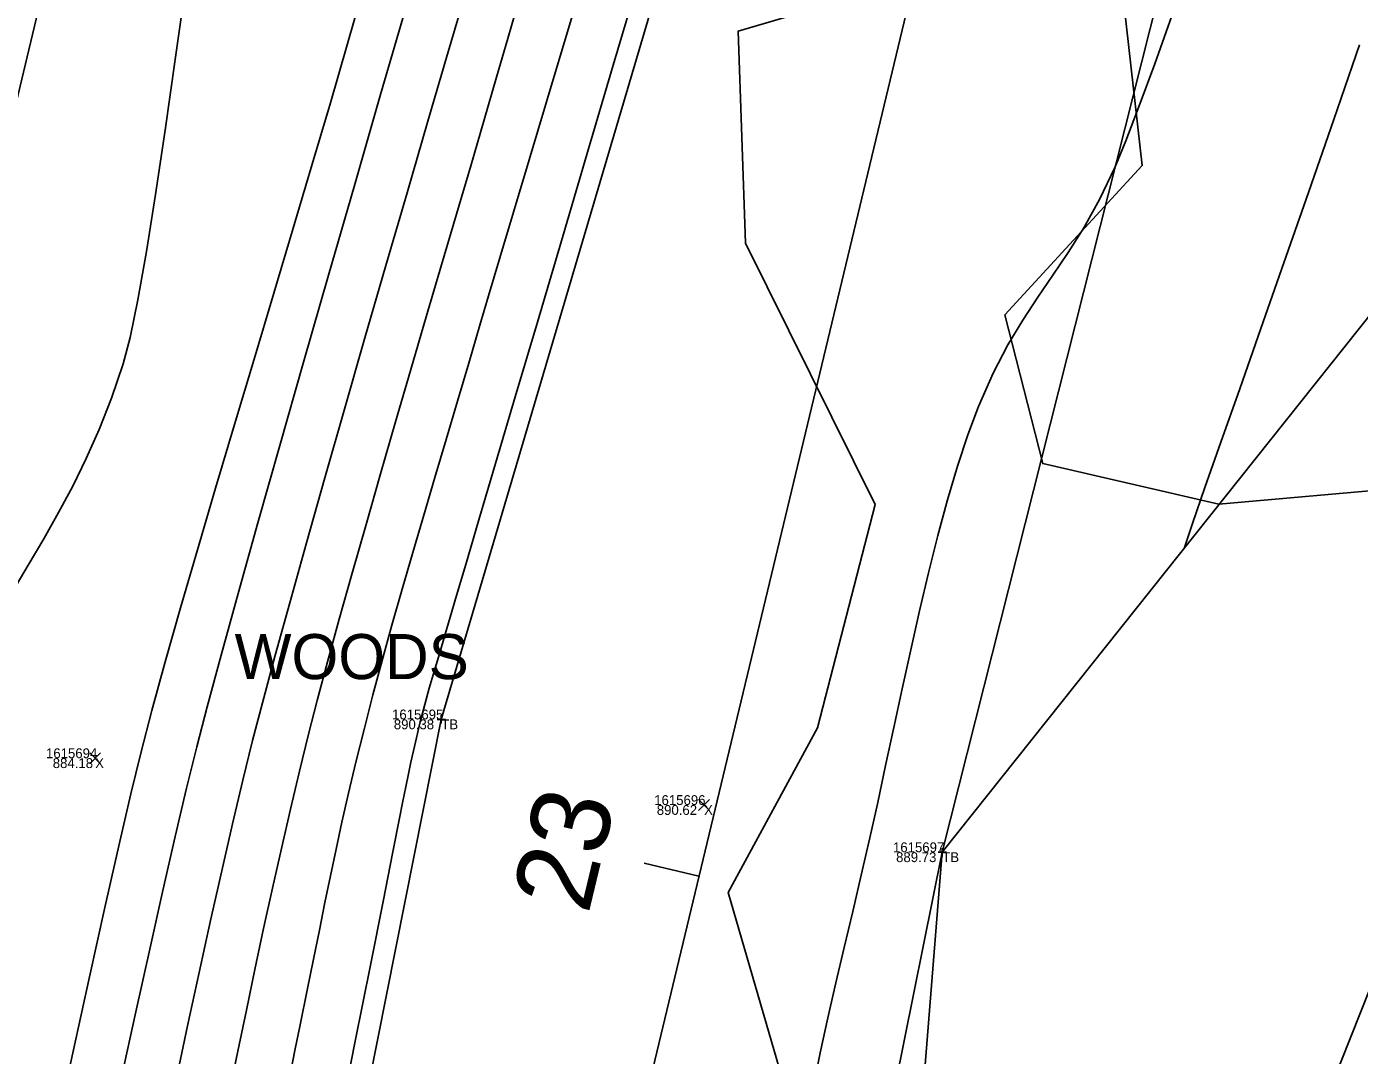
# Model space of a CAD drawing. Extents: x 1957117 to 1971063, y 701601 to 715861.
# Drawn here: x 1962877.33 to 1962924.68, y 704278 to 704314.53 of the extents above; entities that cross this region are included whole.
import ezdxf

# ---------------------------------------------------------------- set-up
doc = ezdxf.new("R2010")
doc.units = 0
for name, color, linetype in [('AP_X_Lights', 7, 'Continuous'), ('DT_X_Break_Line', 7, 'Continuous'), ('DT_X_Contour_Major', 7, 'Continuous'), ('DT_X_Contour_Minor', 7, 'Continuous'), ('DT_X_TIN_Hull', 7, 'Continuous'), ('GE_X_CL_20', 7, 'Continuous'), ('HY_X_Water_Edge', 7, 'Continuous'), ('PV_P_Drive', 7, 'Continuous'), ('PV_P_Shoulder', 7, 'Continuous'), ('RS_Raster1', 7, 'Continuous'), ('RW_X_Esmt_RR', 7, 'Continuous'), ('SC_Scratch1', 7, 'Continuous'), ('VG_X_Text', 7, 'Continuous'), ('VG_X_Tree_Line_Rt', 7, 'Continuous')]:
    doc.layers.add(name, color=color, linetype=linetype)

msp = doc.modelspace()

# ---------------------------------------------------------------- linework, layer by layer
at = {"layer": 'AP_X_Lights'}
for p, q in [((1962879.573, 704288.359), (1962879.961, 704288.749)), ((1962879.573, 704288.749), (1962879.961, 704288.359)), ((1962901.206, 704286.696), (1962901.594, 704287.086)), ((1962901.206, 704287.086), (1962901.594, 704286.696))]:
    msp.add_line(p, q, dxfattribs=at)
at = {"layer": 'DT_X_Break_Line'}
for points in [[(1962898.502, 704228.866), (1962909.862, 704285.214), (1962922.189, 704334.068), (1962935.173, 704382.087), (1962941.87, 704432.109), (1962957.87, 704479.084), (1962969.135, 704528.545), (1962980.039, 704577.268), (1962992.03, 704625.595), (1963002.128, 704674.596), (1963014.376, 704720.299), (1963028.69, 704776.02), (1963039.098, 704819.371), (1963047.66, 704863.952), (1963060.514, 704915.168), (1963074.044, 704961.959), (1963084.157, 705010.121), (1963093.862, 705036.7), (1963097.69, 705062.728), (1963110.134, 705110.941)], [(1963116.889, 705109.729), (1963101.597, 705034.688), (1963094.266, 705012.216), (1963090.023, 704956.798), (1963071.715, 704915.078), (1963072.171, 704860.237), (1963062.038, 704814.417), (1963054.777, 704764.017), (1963026.985, 704719.839), (1963012.592, 704671.661), (1963000.695, 704620.354), (1963004.885, 704570.73), (1962973.084, 704527.494), (1962964.114, 704426.264), (1962948.537, 704378.842), (1962943.949, 704328.022), (1962905.467, 704230.979)], [(1963081.686, 705067.168), (1963070.617, 705018.992), (1963060.629, 704969.66), (1963044.793, 704921.859), (1963033.624, 704869.219), (1963022.038, 704824.561), (1963012.554, 704778.141), (1962998.858, 704727.004), (1962987.967, 704677.611), (1962975.675, 704626.305), (1962966.447, 704580.213), (1962950.262, 704533.092), (1962939.515, 704481.257), (1962926.044, 704436.037), (1962917.68, 704386.811), (1962906.11, 704337.415), (1962892.064, 704289.931), (1962881.011, 704234.451)]]:
    msp.add_lwpolyline(points, dxfattribs=at)
at = {"layer": 'DT_X_Contour_Major'}
for points in [[(1962899.124, 704316.389), (1962898.173, 704313.163), (1962897.236, 704309.989), (1962896.332, 704306.926), (1962895.477, 704304.037), (1962894.692, 704301.382), (1962893.993, 704299.022), (1962893.4, 704297.02), (1962892.931, 704295.435), (1962892.605, 704294.33), (1962892.439, 704293.765), (1962892.203, 704292.959), (1962891.995, 704292.259), (1962891.808, 704291.631), (1962891.637, 704291.041), (1962891.475, 704290.458), (1962891.316, 704289.847), (1962891.177, 704289.282), (1962891.071, 704288.82), (1962890.984, 704288.41), (1962890.901, 704287.998), (1962890.808, 704287.534), (1962890.691, 704286.963), (1962890.582, 704286.422), (1962890.345, 704285.234), (1962889.994, 704283.469), (1962889.544, 704281.201), (1962889.007, 704278.5), (1962888.4, 704275.439)], [(1962899.124, 704316.389), (1962898.173, 704313.163), (1962897.236, 704309.989), (1962896.332, 704306.926), (1962895.477, 704304.037), (1962894.692, 704301.382), (1962893.993, 704299.022), (1962893.4, 704297.02), (1962892.931, 704295.435), (1962892.605, 704294.33), (1962892.439, 704293.765), (1962892.203, 704292.959), (1962891.995, 704292.259), (1962891.808, 704291.631), (1962891.637, 704291.041), (1962891.475, 704290.458), (1962891.316, 704289.847), (1962891.177, 704289.282), (1962891.071, 704288.82), (1962890.984, 704288.41), (1962890.901, 704287.998), (1962890.808, 704287.534), (1962890.691, 704286.963), (1962890.582, 704286.422), (1962890.345, 704285.234), (1962889.994, 704283.469), (1962889.544, 704281.201), (1962889.007, 704278.5), (1962888.4, 704275.439)], [(1962889.262, 704315.785), (1962888.72, 704313.88), (1962888.122, 704311.822), (1962887.48, 704309.643), (1962886.805, 704307.378), (1962886.112, 704305.061), (1962885.413, 704302.726), (1962884.719, 704300.407), (1962884.045, 704298.139), (1962883.401, 704295.954), (1962882.801, 704293.887), (1962882.257, 704291.973), (1962881.782, 704290.244), (1962881.389, 704288.736), (1962881.037, 704287.286), (1962880.607, 704285.441), (1962880.112, 704283.255), (1962879.562, 704280.785), (1962878.969, 704278.087), (1962878.345, 704275.215)], [(1962889.262, 704315.785), (1962888.72, 704313.88), (1962888.122, 704311.822), (1962887.48, 704309.643), (1962886.805, 704307.378), (1962886.112, 704305.061), (1962885.413, 704302.726), (1962884.719, 704300.407), (1962884.045, 704298.139), (1962883.401, 704295.954), (1962882.801, 704293.887), (1962882.257, 704291.973), (1962881.782, 704290.244), (1962881.389, 704288.736), (1962881.037, 704287.286), (1962880.607, 704285.441), (1962880.112, 704283.255), (1962879.562, 704280.785), (1962878.969, 704278.087), (1962878.345, 704275.215)], [(1962918.013, 704314.913), (1962917.41, 704313.209), (1962916.863, 704311.715), (1962916.389, 704310.48), (1962916.003, 704309.551), (1962915.443, 704308.387), (1962914.889, 704307.39), (1962914.339, 704306.513), (1962913.795, 704305.706), (1962913.255, 704304.922), (1962912.721, 704304.113), (1962912.193, 704303.229), (1962911.67, 704302.223), (1962911.153, 704301.047), (1962910.773, 704300.033), (1962910.407, 704298.92), (1962910.053, 704297.723), (1962909.71, 704296.458), (1962909.378, 704295.14), (1962909.056, 704293.784), (1962908.743, 704292.406), (1962908.439, 704291.021), (1962908.141, 704289.645), (1962907.851, 704288.293), (1962907.567, 704286.981), (1962907.288, 704285.724), (1962906.985, 704284.403), (1962906.68, 704283.109), (1962906.378, 704281.836), (1962906.082, 704280.58), (1962905.797, 704279.335), (1962905.525, 704278.095), (1962905.271, 704276.857)], [(1962918.013, 704314.913), (1962917.41, 704313.209), (1962916.863, 704311.715), (1962916.389, 704310.48), (1962916.003, 704309.551), (1962915.443, 704308.387), (1962914.889, 704307.39), (1962914.339, 704306.513), (1962913.795, 704305.706), (1962913.255, 704304.922), (1962912.721, 704304.113), (1962912.193, 704303.229), (1962911.67, 704302.223), (1962911.153, 704301.047), (1962910.773, 704300.033), (1962910.407, 704298.92), (1962910.053, 704297.723), (1962909.71, 704296.458), (1962909.378, 704295.14), (1962909.056, 704293.784), (1962908.743, 704292.406), (1962908.439, 704291.021), (1962908.141, 704289.645), (1962907.851, 704288.293), (1962907.567, 704286.981), (1962907.288, 704285.724), (1962906.985, 704284.403), (1962906.68, 704283.109), (1962906.378, 704281.836), (1962906.082, 704280.58), (1962905.797, 704279.335), (1962905.525, 704278.095), (1962905.271, 704276.857)]]:
    msp.add_lwpolyline(points, dxfattribs=at)
at = {"layer": 'DT_X_Contour_Minor'}
for points in [[(1962897.169, 704316.403), (1962896.468, 704314.07), (1962895.803, 704311.857), (1962895.185, 704309.804), (1962894.626, 704307.947), (1962894.14, 704306.325), (1962893.738, 704304.974), (1962893.433, 704303.935), (1962893.039, 704302.583), (1962892.64, 704301.228), (1962892.238, 704299.872), (1962891.837, 704298.522), (1962891.441, 704297.183), (1962891.052, 704295.858), (1962890.673, 704294.553), (1962890.309, 704293.272), (1962889.961, 704292.02), (1962889.634, 704290.803), (1962889.33, 704289.625), (1962889.031, 704288.414), (1962888.769, 704287.311), (1962888.536, 704286.288), (1962888.323, 704285.318), (1962888.124, 704284.373), (1962887.93, 704283.427), (1962887.734, 704282.453), (1962887.527, 704281.423), (1962887.302, 704280.311), (1962887.05, 704279.089), (1962886.864, 704278.176), (1962886.594, 704276.825)], [(1962897.169, 704316.403), (1962896.468, 704314.07), (1962895.803, 704311.857), (1962895.185, 704309.804), (1962894.626, 704307.947), (1962894.14, 704306.325), (1962893.738, 704304.974), (1962893.433, 704303.935), (1962893.039, 704302.583), (1962892.64, 704301.228), (1962892.238, 704299.872), (1962891.837, 704298.522), (1962891.441, 704297.183), (1962891.052, 704295.858), (1962890.673, 704294.553), (1962890.309, 704293.272), (1962889.961, 704292.02), (1962889.634, 704290.803), (1962889.33, 704289.625), (1962889.031, 704288.414), (1962888.769, 704287.311), (1962888.536, 704286.288), (1962888.323, 704285.318), (1962888.124, 704284.373), (1962887.93, 704283.427), (1962887.734, 704282.453), (1962887.527, 704281.423), (1962887.302, 704280.311), (1962887.05, 704279.089), (1962886.864, 704278.176), (1962886.594, 704276.825)], [(1962882.986, 704316.028), (1962882.613, 704313.36), (1962882.254, 704310.857), (1962881.911, 704308.569), (1962881.588, 704306.545), (1962881.288, 704304.835), (1962881.013, 704303.489), (1962880.767, 704302.557), (1962880.344, 704301.34), (1962879.905, 704300.227), (1962879.447, 704299.194), (1962878.968, 704298.218), (1962878.467, 704297.276), (1962877.941, 704296.346), (1962877.387, 704295.405), (1962876.804, 704294.429)], [(1962882.986, 704316.028), (1962882.613, 704313.36), (1962882.254, 704310.857), (1962881.911, 704308.569), (1962881.588, 704306.545), (1962881.288, 704304.835), (1962881.013, 704303.489), (1962880.767, 704302.557), (1962880.344, 704301.34), (1962879.905, 704300.227), (1962879.447, 704299.194), (1962878.968, 704298.218), (1962878.467, 704297.276), (1962877.941, 704296.346), (1962877.387, 704295.405), (1962876.804, 704294.429)], [(1962892.992, 704315.972), (1962892.309, 704313.636), (1962891.59, 704311.175), (1962890.849, 704308.632), (1962890.099, 704306.052), (1962889.353, 704303.475), (1962888.625, 704300.946), (1962887.928, 704298.508), (1962887.274, 704296.203), (1962886.677, 704294.074), (1962886.15, 704292.166), (1962885.707, 704290.52), (1962885.36, 704289.18), (1962885.014, 704287.773), (1962884.647, 704286.223), (1962884.264, 704284.554), (1962883.868, 704282.787), (1962883.462, 704280.945), (1962883.052, 704279.051), (1962882.64, 704277.127)], [(1962892.992, 704315.972), (1962892.309, 704313.636), (1962891.59, 704311.175), (1962890.849, 704308.632), (1962890.099, 704306.052), (1962889.353, 704303.475), (1962888.625, 704300.946), (1962887.928, 704298.508), (1962887.274, 704296.203), (1962886.677, 704294.074), (1962886.15, 704292.166), (1962885.707, 704290.52), (1962885.36, 704289.18), (1962885.014, 704287.773), (1962884.647, 704286.223), (1962884.264, 704284.554), (1962883.868, 704282.787), (1962883.462, 704280.945), (1962883.052, 704279.051), (1962882.64, 704277.127)], [(1962894.824, 704315.458), (1962894.428, 704314.104), (1962894.029, 704312.735), (1962893.587, 704311.223), (1962893.108, 704309.593), (1962892.601, 704307.867), (1962892.072, 704306.071), (1962891.531, 704304.227), (1962890.984, 704302.36), (1962890.44, 704300.492), (1962889.905, 704298.648), (1962889.389, 704296.851), (1962888.898, 704295.124), (1962888.44, 704293.493), (1962888.024, 704291.98), (1962887.656, 704290.608), (1962887.345, 704289.403), (1962887.022, 704288.092), (1962886.701, 704286.74), (1962886.383, 704285.352), (1962886.067, 704283.937), (1962885.753, 704282.503), (1962885.444, 704281.056), (1962885.138, 704279.604), (1962884.836, 704278.155), (1962884.54, 704276.717)], [(1962894.824, 704315.458), (1962894.428, 704314.104), (1962894.029, 704312.735), (1962893.587, 704311.223), (1962893.108, 704309.593), (1962892.601, 704307.867), (1962892.072, 704306.071), (1962891.531, 704304.227), (1962890.984, 704302.36), (1962890.44, 704300.492), (1962889.905, 704298.648), (1962889.389, 704296.851), (1962888.898, 704295.124), (1962888.44, 704293.493), (1962888.024, 704291.98), (1962887.656, 704290.608), (1962887.345, 704289.403), (1962887.022, 704288.092), (1962886.701, 704286.74), (1962886.383, 704285.352), (1962886.067, 704283.937), (1962885.753, 704282.503), (1962885.444, 704281.056), (1962885.138, 704279.604), (1962884.836, 704278.155), (1962884.54, 704276.717)], [(1962890.836, 704315.32), (1962889.907, 704312.115), (1962888.975, 704308.893), (1962888.057, 704305.707), (1962887.169, 704302.612), (1962886.327, 704299.66), (1962885.547, 704296.907), (1962884.846, 704294.406), (1962884.239, 704292.212), (1962883.743, 704290.378), (1962883.374, 704288.958), (1962883.015, 704287.489), (1962882.612, 704285.778), (1962882.173, 704283.859), (1962881.704, 704281.77), (1962881.214, 704279.545), (1962880.707, 704277.222)], [(1962890.836, 704315.32), (1962889.907, 704312.115), (1962888.975, 704308.893), (1962888.057, 704305.707), (1962887.169, 704302.612), (1962886.327, 704299.66), (1962885.547, 704296.907), (1962884.846, 704294.406), (1962884.239, 704292.212), (1962883.743, 704290.378), (1962883.374, 704288.958), (1962883.015, 704287.489), (1962882.612, 704285.778), (1962882.173, 704283.859), (1962881.704, 704281.77), (1962881.214, 704279.545), (1962880.707, 704277.222)], [(1962924.686, 704313.89), (1962923.773, 704311.234), (1962922.873, 704308.638), (1962922.003, 704306.148), (1962921.182, 704303.81), (1962920.429, 704301.67), (1962919.761, 704299.773), (1962919.196, 704298.166), (1962918.754, 704296.893), (1962918.451, 704296.001)], [(1962924.686, 704313.89), (1962923.773, 704311.234), (1962922.873, 704308.638), (1962922.003, 704306.148), (1962921.182, 704303.81), (1962920.429, 704301.67), (1962919.761, 704299.773), (1962919.196, 704298.166), (1962918.754, 704296.893), (1962918.451, 704296.001)]]:
    msp.add_lwpolyline(points, dxfattribs=at)
at = {"layer": 'DT_X_TIN_Hull'}
msp.add_lwpolyline([(1962905.467, 704230.979), (1962909.862, 704285.214), (1962943.949, 704328.022), (1962948.537, 704378.842), (1962964.114, 704426.264), (1962957.87, 704479.084), (1962973.084, 704527.494), (1963004.885, 704570.73), (1963000.695, 704620.354), (1963012.592, 704671.661), (1963042.054, 704716.522), (1963054.777, 704764.017), (1963062.038, 704814.417), (1963072.171, 704860.237), (1963071.715, 704915.078), (1963090.023, 704956.798), (1963110.114, 705008.741), (1963133.773, 705105.742)], dxfattribs=at)
at = {"layer": 'GE_X_CL_20'}
msp.add_line((1962901.216, 704284.36), (1962899.271, 704284.827), dxfattribs=at)
msp.add_lwpolyline([(1963418.3, 706437.397), (1962895.621, 704261.062)], dxfattribs=at)
at = {"layer": 'HY_X_Water_Edge'}
msp.add_spline([(1963191.723, 701994.048), (1963062.047, 702441.167), (1962863.491, 703169.356), (1962827.53, 703438.691), (1962823.213, 703537.412), (1962817.962, 703593.874), (1962817.97, 703697.316), (1962828.582, 703804.235), (1962836.461, 703844.734), (1962850.687, 703896.004), (1962867.251, 703938.846), (1962873.848, 703992.355), (1962884.135, 704091.371), (1962891.241, 704140.854), (1962897.382, 704180.529), (1962905.467, 704230.979), (1962943.949, 704328.022), (1962948.537, 704378.842), (1962964.114, 704426.264), (1963004.885, 704570.73), (1963042.054, 704716.522), (1963062.038, 704814.417), (1963072.171, 704860.237), (1963090.023, 704956.798), (1963107.066, 705031.783), (1963133.773, 705105.742), (1963148.685, 705206.74), (1963175.48, 705301.059), (1963191.635, 705353.417), (1963210.988, 705447.286), (1963219.532, 705497.27), (1963230.124, 705549.475), (1963251.052, 705591.159), (1963275.289, 705693.429), (1963292.982, 705784.032), (1963302.841, 705839.645), (1963335.126, 705936.766), (1963359.752, 706046.75), (1963389.133, 706177.299), (1963417.827, 706273.456), (1963475.868, 706451.902), (1963533.782, 706640.53), (1963553.86, 706696.984), (1963580.184, 706715.425), (1963609.172, 706718.73), (1963617.062, 706714.691), (1963619.447, 706694.678), (1963564.282, 706533.07), (1963531.853, 706395.229), (1963434.4, 706006.96), (1963354.09, 705679.186), (1963237.513, 705206.07), (1963167.369, 704892.962), (1963059.145, 704434.176), (1962907.914, 703908.742), (1962877.458, 703703.326), (1962898.357, 703412.121), (1962942.65, 703052.267), (1963048.963, 702674.866), (1963191.468, 702189.666), (1963245.396, 702019.832)], degree=3, dxfattribs=at)
at = {"layer": 'PV_P_Drive'}
for p, q in [((1962891.918, 704289.931), (1962892.21, 704289.931)), ((1962892.064, 704290.077), (1962892.064, 704289.785)), ((1962892.064, 704289.931), (1962892.064, 704289.931)), ((1962909.716, 704285.214), (1962910.008, 704285.214)), ((1962909.862, 704285.36), (1962909.862, 704285.068)), ((1962909.862, 704285.214), (1962909.862, 704285.214))]:
    msp.add_line(p, q, dxfattribs=at)
at = {"layer": 'RW_X_Esmt_RR'}
msp.add_lwpolyline([(1962866.45, 704268.068), (1963123.345, 705337.727), (1963135.496, 705336.937), (1963400.797, 706441.601)], dxfattribs=at)
at = {"layer": 'VG_X_Tree_Line_Rt'}
msp.add_lwpolyline([(1962905.144, 704273.859), (1962902.257, 704283.79), (1962905.432, 704289.628), (1962907.476, 704297.559), (1962902.869, 704306.844), (1962902.615, 704314.373), (1962911.932, 704317.119), (1962916.321, 704315.26), (1962916.969, 704309.597), (1962912.085, 704304.301), (1962913.434, 704299.015), (1962919.691, 704297.575), (1962933.48, 704298.79), (1962939.276, 704304.053), (1962945.172, 704308.576), (1962954.57, 704309.991), (1962967.739, 704310.411)], dxfattribs=at)

# ---------------------------------------------------------------- texts
at = {"layer": 'GE_X_CL_20'}
msp.add_text('23', height=2.8, rotation=76.4953, dxfattribs=at).set_placement((1962897.284, 704282.974))
at = {"layer": 'PV_P_Shoulder'}
for s, p in [('890.38', (1962890.377, 704289.581)), ('884.18', (1962878.26, 704288.204)), ('890.62', (1962899.719, 704286.541)), ('889.73', (1962908.222, 704284.864))]:
    msp.add_text(s, height=0.35, dxfattribs=at).set_placement(p)
at = {"layer": 'RS_Raster1'}
for s, p in [('1615695', (1962890.314, 704289.931)), ('1615694', (1962878.02, 704288.554)), ('1615696', (1962899.628, 704286.891)), ('1615697', (1962908.112, 704285.214))]:
    msp.add_text(s, height=0.35, dxfattribs=at).set_placement(p)
at = {"layer": 'SC_Scratch1'}
for s, p in [('TB', (1962892.064, 704289.581)), ('X', (1962879.767, 704288.204)), ('X', (1962901.4, 704286.541)), ('TB', (1962909.862, 704284.864))]:
    msp.add_text(s, height=0.35, dxfattribs=at).set_placement(p)
at = {"layer": 'VG_X_Text'}
msp.add_text('WOODS', height=1.6, dxfattribs=at).set_placement((1962884.721, 704291.361))

doc.saveas('drawing.dxf')
